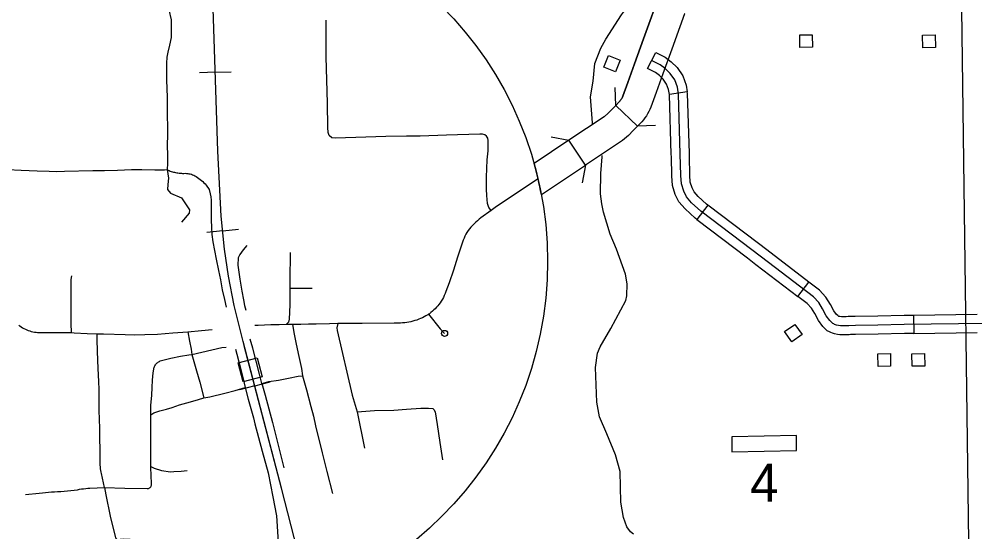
# Model space of a CAD drawing. Extents: x -19 to 366, y -4 to 359.
# Drawn here: x 158.742 to 160.247, y 176.172 to 176.98 of the extents above; entities that cross this region are included whole.
import ezdxf

# ---------------------------------------------------------------- set-up
doc = ezdxf.new("R2010")
doc.units = 0
for name, color, linetype in [('21', 7, 'Continuous'), ('60', 7, 'Continuous'), ('Level 19', 7, 'Continuous'), ('R_Axis Annot', 7, 'Continuous'), ('R_Contour Annot', 7, 'Continuous'), ('R_ROW', 7, 'Continuous'), ('R_ROW Annot', 7, 'Continuous'), ('R_Temp Easement', 7, 'Continuous'), ('R_Vert Alg', 7, 'Continuous'), ('R_Water Annot', 7, 'Continuous'), ('Sheet Fence', 7, 'Continuous')]:
    doc.layers.add(name, color=color, linetype=linetype)

msp = doc.modelspace()

# ---------------------------------------------------------------- linework, layer by layer
at = {"layer": '21'}
for points in [[(159.9711, 176.9355), (159.9708, 176.9552), (159.9906, 176.9555), (159.9909, 176.9358)], [(160.1646, 176.9349), (160.1642, 176.9546), (160.184, 176.955), (160.1844, 176.9352)], [(159.6698, 176.9228), (159.6881, 176.9152), (159.6805, 176.8969), (159.6623, 176.9045)], [(159.9746, 176.483), (159.9585, 176.4716), (159.9471, 176.4877), (159.9632, 176.4991)], [(160.0942, 176.4329), (160.0938, 176.4527), (160.1136, 176.453), (160.1139, 176.4333)], [(160.1479, 176.4331), (160.1476, 176.4528), (160.1673, 176.4532), (160.1677, 176.4335)]]:
    msp.add_lwpolyline(points, close=True, dxfattribs=at)
at = {"layer": '60'}
for p, q in [((159.9655, 176.3239), (159.8637, 176.322)), ((159.8637, 176.322), (159.8641, 176.2983)), ((159.9659, 176.3002), (159.9655, 176.3239)), ((159.8641, 176.2983), (159.9659, 176.3002))]:
    msp.add_line(p, q, dxfattribs=at)
at = {"layer": 'Level 19'}
msp.add_circle((159.0059, 176.5984), 0.568, dxfattribs=at)
at = {"layer": 'R_Axis Annot'}
msp.add_lwpolyline([(160.2255, 176.9964), (160.2386, 175.9964)], dxfattribs=at)
at = {"layer": 'R_Contour Annot'}
for p, q in [((159.6685, 176.8312), (159.6694, 176.8321)), ((159.7155, 176.8115), (159.6811, 176.844)), ((159.6336, 176.7497), (159.6073, 176.7891)), ((159.702, 176.7978), (159.7011, 176.7969)), ((159.485, 176.6787), (159.4849, 176.6786)), ((159.3865, 176.5153), (159.3858, 176.5148)), ((159.2437, 176.5005), (159.2303, 176.5002))]:
    msp.add_line(p, q, dxfattribs=at)
for points in [[(159.7461, 177.0075), (159.7452, 177.0055), (159.7374, 176.9838), (159.7247, 176.9489), (159.7105, 176.9095), (159.7002, 176.8802), (159.6922, 176.8584), (159.6916, 176.857), (159.691, 176.8558), (159.6905, 176.8547), (159.6898, 176.8537), (159.689, 176.8526), (159.6883, 176.8516), (159.6875, 176.8507), (159.6859, 176.8492), (159.6811, 176.844)], [(159.6811, 176.844), (159.6859, 176.8492), (159.6875, 176.8507), (159.6883, 176.8516), (159.689, 176.8526), (159.6898, 176.8537), (159.6905, 176.8547), (159.691, 176.8558), (159.6916, 176.857), (159.6922, 176.8584), (159.7002, 176.8802), (159.7105, 176.9095), (159.7247, 176.9489), (159.7374, 176.9838), (159.7452, 177.0055), (159.7461, 177.0075)], [(159.7897, 176.989), (159.7893, 176.9882), (159.7819, 176.9677), (159.7692, 176.9328), (159.7551, 176.8936), (159.7447, 176.8642), (159.7363, 176.8411), (159.7349, 176.8377), (159.7332, 176.8343), (159.7313, 176.8308), (159.7293, 176.8275), (159.7271, 176.8244), (159.7247, 176.8213), (159.7221, 176.8184), (159.72, 176.8163), (159.7155, 176.8115)], [(159.7897, 176.989), (159.7893, 176.9882), (159.7819, 176.9677), (159.7692, 176.9328), (159.7551, 176.8936), (159.7447, 176.8642), (159.7363, 176.8411), (159.7349, 176.8377), (159.7332, 176.8343), (159.7313, 176.8308), (159.7293, 176.8275), (159.7271, 176.8244), (159.7247, 176.8213), (159.7221, 176.8184), (159.72, 176.8163), (159.7155, 176.8115)], [(159.6694, 176.8321), (159.6629, 176.8262), (159.6073, 176.7891)], [(159.6811, 176.844), (159.6778, 176.8405), (159.674, 176.8368), (159.6685, 176.8312)], [(159.7155, 176.8115), (159.7117, 176.8075), (159.7075, 176.8033), (159.702, 176.7978)], [(159.6073, 176.7891), (159.5526, 176.7527)], [(159.7011, 176.7969), (159.692, 176.7887), (159.6336, 176.7497)], [(159.5641, 176.7035), (159.6336, 176.7497)], [(159.5589, 176.7284), (159.4933, 176.6847), (159.485, 176.6787)], [(159.4849, 176.6786), (159.4687, 176.6669), (159.4659, 176.6647), (159.4632, 176.6624), (159.4606, 176.6601), (159.458, 176.6576), (159.4556, 176.6551), (159.4532, 176.6524), (159.4509, 176.6497), (159.4488, 176.647), (159.4469, 176.644), (159.4453, 176.6411), (159.4437, 176.638), (159.4422, 176.635), (159.4409, 176.6318), (159.4397, 176.6286), (159.4386, 176.6254), (159.4376, 176.6221), (159.432, 176.6051), (159.4256, 176.5843), (159.419, 176.5647), (159.4138, 176.5507), (159.4126, 176.5476), (159.4112, 176.5446), (159.4097, 176.5416), (159.4081, 176.5387), (159.4064, 176.5359), (159.4046, 176.5331), (159.4028, 176.5307), (159.4009, 176.5283), (159.3989, 176.526), (159.3968, 176.5238), (159.3946, 176.5218), (159.3924, 176.5197), (159.3901, 176.5178), (159.3877, 176.516), (159.3865, 176.5153)], [(159.2303, 176.5002), (159.2093, 176.4997), (159.1973, 176.4995), (159.1851, 176.4991), (159.1721, 176.4989), (159.1623, 176.4988)], [(159.3858, 176.5148), (159.385, 176.5143), (159.3823, 176.5126), (159.3795, 176.5111), (159.3767, 176.5097), (159.3738, 176.5083), (159.3709, 176.5071), (159.3679, 176.506), (159.3649, 176.505), (159.3618, 176.5041), (159.3587, 176.5033), (159.3555, 176.5027), (159.3522, 176.5022), (159.3489, 176.5017), (159.3456, 176.5014), (159.3423, 176.5012), (159.339, 176.5011), (159.3357, 176.5011), (159.3324, 176.5012), (159.2821, 176.5007), (159.2437, 176.5005)], [(159.1623, 176.4988), (159.151, 176.4986), (159.1378, 176.4983), (159.118, 176.4976), (159.1127, 176.4972)], [(159.0822, 176.4603), (159.0843, 176.4522), (159.0916, 176.424), (159.0943, 176.4133), (159.0976, 176.3997)], [(159.0976, 176.3997), (159.1026, 176.3811), (159.1105, 176.3518), (159.1131, 176.3424), (159.1244, 176.2996), (159.1336, 176.2654), (159.1414, 176.2277), (159.1468, 176.1975), (159.1496, 176.156), (159.1533, 176.1035), (159.1566, 176.0686), (159.1593, 176.0515)]]:
    msp.add_lwpolyline(points, dxfattribs=at)
msp.add_arc((159.0059, 176.5984), 0.568, 10.6631, 15.7628, dxfattribs=at)
at = {"layer": 'R_ROW'}
for p, q in [((159.7311, 176.9024), (159.7442, 176.9276)), ((159.7937, 176.8655), (159.7656, 176.8612)), ((159.8261, 176.6869), (159.8089, 176.6643)), ((159.9681, 176.5432), (159.9853, 176.5658)), ((159.1679, 176.556), (159.2029, 176.556)), ((160.15, 176.5133), (160.1504, 176.4849))]:
    msp.add_line(p, q, dxfattribs=at)
for points in [[(159.485, 176.6787), (159.4814, 176.6835), (159.4794, 176.6895), (159.4781, 176.7019), (159.4774, 176.7123), (159.4775, 176.7308), (159.4788, 176.7585), (159.48, 176.7723), (159.4804, 176.7842), (159.4804, 176.7887), (159.4798, 176.7923), (159.4775, 176.7956), (159.4749, 176.7979), (159.4713, 176.7987), (159.4673, 176.799), (159.4147, 176.797), (159.3731, 176.7958), (159.3518, 176.7957), (159.319, 176.7953), (159.2874, 176.794), (159.2396, 176.7925), (159.2339, 176.7932), (159.23, 176.7969), (159.2284, 176.8013), (159.2278, 176.8095), (159.2272, 176.8476), (159.2253, 176.9204), (159.2249, 176.9782)], [(159.7442, 176.9276), (159.7588, 176.9199), (159.7682, 176.9129), (159.7777, 176.9037), (159.7867, 176.8906), (159.7921, 176.8762), (159.7937, 176.8655)], [(160.0229, 176.5006), (160.0206, 176.5028), (160.018, 176.5054), (160.0125, 176.5126), (160.0069, 176.5234), (160.0007, 176.5335), (159.9923, 176.5426), (159.9104, 176.605), (159.8151, 176.6774), (159.8005, 176.6908), (159.7926, 176.7), (159.7881, 176.7091), (159.7845, 176.7205), (159.7835, 176.7336), (159.7828, 176.7679), (159.7799, 176.8619), (159.7783, 176.8726), (159.774, 176.8841), (159.7669, 176.8945), (159.759, 176.902), (159.7512, 176.9079), (159.7376, 176.915)], [(159.7656, 176.8612), (159.7644, 176.8691), (159.7613, 176.8775), (159.756, 176.8853), (159.7498, 176.8912), (159.7436, 176.8958), (159.7311, 176.9024)], [(159.7687, 176.7631), (159.7686, 176.7675), (159.7657, 176.8606), (159.7656, 176.8612)], [(159.7971, 176.7637), (159.797, 176.7682), (159.7941, 176.8632), (159.7937, 176.8655)], [(159.8089, 176.6643), (159.806, 176.6665), (159.7902, 176.6809), (159.7807, 176.6921), (159.7748, 176.7038), (159.7704, 176.7178), (159.7693, 176.7329), (159.7687, 176.7631)], [(159.8261, 176.6869), (159.8242, 176.6884), (159.8107, 176.7007), (159.8045, 176.7079), (159.8013, 176.7144), (159.7985, 176.7232), (159.7977, 176.7343), (159.7971, 176.7637)], [(158.7236, 176.7429), (158.7451, 176.7421), (158.7703, 176.741), (158.7889, 176.7407), (158.8011, 176.7402), (158.8132, 176.7404), (158.8578, 176.7415), (158.8759, 176.7417), (158.8968, 176.7423), (158.9187, 176.7429), (158.935, 176.7432), (158.9555, 176.7424), (158.9708, 176.7428), (158.9747, 176.7429)], [(158.9747, 176.7429), (158.9764, 176.7421), (158.9779, 176.7414), (158.9797, 176.7407), (158.9813, 176.7402), (158.983, 176.7396), (158.9847, 176.7391), (158.9863, 176.7387), (158.9881, 176.7383), (158.9899, 176.7379), (158.9918, 176.7376), (158.9936, 176.7374), (158.9957, 176.7372), (158.9976, 176.7371), (158.9992, 176.737), (159.0009, 176.737), (159.0031, 176.7371), (159.0051, 176.737), (159.0071, 176.7368), (159.0091, 176.7365), (159.0111, 176.7361), (159.013, 176.7355), (159.0149, 176.7348), (159.0167, 176.734), (159.0185, 176.7331), (159.0203, 176.732), (159.0225, 176.7306), (159.0247, 176.7291), (159.0268, 176.7275), (159.0288, 176.7258), (159.0308, 176.724), (159.0327, 176.7222), (159.0346, 176.7203), (159.0363, 176.7183), (159.0408, 176.7115), (159.0426, 176.7046), (159.0435, 176.7003), (159.044, 176.6947), (159.0442, 176.6897), (159.0442, 176.6818), (159.0441, 176.6708), (159.0442, 176.6632), (159.0445, 176.6524), (159.0453, 176.6405), (159.0469, 176.6294), (159.0519, 176.6019), (159.0558, 176.5839), (159.0587, 176.5692), (159.0615, 176.5537), (159.0652, 176.5384), (159.0679, 176.5261)], [(159.9057, 176.6264), (159.8261, 176.6869)], [(159.8089, 176.6643), (159.8885, 176.6038)], [(159.1003, 176.6234), (159.0944, 176.6168), (159.0891, 176.6094), (159.0867, 176.6038), (159.0863, 176.5922), (159.0894, 176.5705), (159.0924, 176.5515), (159.095, 176.5378), (159.0968, 176.5288), (159.0985, 176.5213)], [(159.9853, 176.5658), (159.919, 176.6163), (159.9057, 176.6264)], [(159.1685, 176.6124), (159.1679, 176.5685), (159.1679, 176.5644)], [(159.8885, 176.6038), (159.9018, 176.5937), (159.9681, 176.5432)], [(159.1679, 176.5644), (159.1679, 176.556)], [(160.0495, 176.5114), (160.0471, 176.5113), (160.0442, 176.5111), (160.0418, 176.511), (160.0391, 176.5111), (160.0378, 176.5111), (160.0365, 176.5112), (160.0338, 176.5115), (160.0323, 176.5117), (160.0317, 176.512), (160.0315, 176.5121), (160.0307, 176.5129), (160.0287, 176.5148), (160.0245, 176.5203), (160.0193, 176.5304), (160.0121, 176.5421), (160.0018, 176.5532), (159.9853, 176.5658)], [(159.1679, 176.556), (159.1678, 176.5297), (159.1669, 176.5074), (159.1659, 176.5024), (159.1623, 176.4988)], [(160.0509, 176.483), (160.0487, 176.4829), (160.0455, 176.4827), (160.0419, 176.4826), (160.0382, 176.4827), (160.0361, 176.4828), (160.034, 176.4829), (160.0303, 176.4833), (160.0254, 176.484), (160.0222, 176.4852), (160.0199, 176.4861), (160.0176, 176.4872), (160.0142, 176.4892), (160.0106, 176.4928), (160.0074, 176.496), (160.0005, 176.505), (159.9946, 176.5164), (159.9894, 176.5249), (159.9827, 176.5321), (159.9681, 176.5432)], [(159.2437, 176.5005), (159.2421, 176.4939), (159.2425, 176.4894), (159.2663, 176.3875), (159.2742, 176.3615)], [(159.3861, 176.515), (159.4049, 176.492), (159.4116, 176.485)], [(160.2631, 176.5007), (160.1354, 176.4989), (160.0939, 176.498), (160.0584, 176.4976), (160.0479, 176.4971), (160.0449, 176.4969), (160.0419, 176.4968), (160.0387, 176.4969), (160.037, 176.4969), (160.0352, 176.4971), (160.0321, 176.4974), (160.0289, 176.4979), (160.0273, 176.4984), (160.0258, 176.4991), (160.0243, 176.4998), (160.0229, 176.5006)], [(160.15, 176.5133), (160.1352, 176.5131), (160.0937, 176.5122), (160.0579, 176.5118), (160.0495, 176.5114)], [(160.25, 176.5147), (160.15, 176.5133)], [(158.7414, 176.4981), (158.7429, 176.4966), (158.7449, 176.4952), (158.7471, 176.4938), (158.7493, 176.4926), (158.7515, 176.4915), (158.7538, 176.4905), (158.7561, 176.4896), (158.7585, 176.4888), (158.7609, 176.4881), (158.7634, 176.4876), (158.7659, 176.4871), (158.7683, 176.4868), (158.7708, 176.4866), (158.7793, 176.4864), (158.7938, 176.4865), (158.8094, 176.4862), (158.8236, 176.4861)], [(158.8236, 176.4861), (158.8286, 176.486), (158.849, 176.4848), (158.8644, 176.4843)], [(158.8644, 176.4843), (158.8745, 176.4841), (158.9086, 176.4832), (158.9239, 176.4829), (158.9397, 176.4833), (158.9596, 176.4839), (158.9838, 176.486), (159.0072, 176.4873)], [(159.0072, 176.4873), (159.0288, 176.4897), (159.0456, 176.4912)], [(159.0072, 176.4873), (159.01, 176.4728), (159.0124, 176.4601), (159.0136, 176.4517)], [(159.1721, 176.4989), (159.1746, 176.4839), (159.178, 176.4679), (159.1823, 176.4487), (159.1861, 176.4296), (159.1879, 176.4183)], [(160.1504, 176.4849), (160.2504, 176.4863)], [(158.8761, 176.2424), (158.8712, 176.264), (158.8708, 176.2664), (158.8703, 176.2691), (158.8699, 176.2718), (158.8696, 176.2746), (158.8694, 176.2774), (158.8694, 176.2803), (158.8694, 176.2823), (158.8694, 176.2844), (158.8689, 176.3374), (158.8683, 176.3476), (158.8678, 176.3655), (158.8675, 176.3759), (158.8677, 176.3872), (158.8675, 176.3963), (158.867, 176.4093), (158.8664, 176.4294), (158.8652, 176.4566), (158.8648, 176.4758), (158.8644, 176.4843)], [(159.124, 176.4062), (159.1202, 176.4205), (159.1096, 176.4615), (159.1057, 176.4757)], [(160.1504, 176.4849), (160.1357, 176.4847), (160.0942, 176.4838), (160.0588, 176.4834), (160.0509, 176.483)], [(159.0136, 176.4517), (159.0607, 176.4627), (159.0677, 176.4634)], [(158.9492, 176.3567), (158.949, 176.3632), (158.9493, 176.3714), (158.9504, 176.3875), (158.9512, 176.3998), (158.9518, 176.4112), (158.9528, 176.4227), (158.9536, 176.4286), (158.9539, 176.43), (158.9543, 176.4313), (158.9548, 176.4327), (158.9555, 176.4339), (158.9562, 176.4352), (158.9571, 176.4363), (158.958, 176.4374), (158.959, 176.4384), (158.9601, 176.4393), (158.9613, 176.4401), (158.9625, 176.4408), (158.9638, 176.4415), (158.9806, 176.4458), (158.9958, 176.4488), (159.0089, 176.451), (159.0136, 176.4517)], [(159.0136, 176.4517), (159.0211, 176.426), (159.026, 176.408), (159.0323, 176.3832)], [(159.124, 176.4062), (159.1351, 176.4093), (159.15, 176.411), (159.1659, 176.4146), (159.181, 176.4173), (159.1879, 176.4183)], [(159.1879, 176.4183), (159.1944, 176.3962), (159.201, 176.3697), (159.2051, 176.3543), (159.2086, 176.3392), (159.219, 176.2967), (159.2263, 176.2674), (159.2351, 176.2326)], [(159.0323, 176.3832), (159.0418, 176.3848), (159.0655, 176.3907), (159.0817, 176.3949), (159.0976, 176.3997)], [(159.124, 176.4062), (159.129, 176.3876), (159.1405, 176.3446), (159.1587, 176.2732)], [(158.9492, 176.3567), (158.9538, 176.3599), (158.963, 176.3628), (158.9735, 176.3657), (158.9827, 176.3683), (158.9941, 176.3722), (159.0114, 176.3771), (159.0241, 176.3806), (159.0323, 176.3832)], [(159.2742, 176.3615), (159.3015, 176.3634), (159.3319, 176.3642), (159.3516, 176.3656), (159.3743, 176.3673), (159.3861, 176.3671), (159.3929, 176.3666), (159.3949, 176.365), (159.3967, 176.3613), (159.4002, 176.3415), (159.4041, 176.3131), (159.4085, 176.286)], [(158.9492, 176.2755), (158.949, 176.2984), (158.949, 176.3265), (158.9489, 176.3399), (158.949, 176.3412), (158.9491, 176.3501), (158.9492, 176.3567)], [(159.2742, 176.3615), (159.2742, 176.3612), (159.2853, 176.3039)], [(158.8761, 176.2424), (158.908, 176.2412), (158.9434, 176.2404), (158.9441, 176.2405), (158.9449, 176.2406), (158.9455, 176.2408), (158.9462, 176.2411), (158.947, 176.2415), (158.9478, 176.2421), (158.9484, 176.2427), (158.949, 176.2434), (158.9494, 176.2441), (158.9498, 176.245), (158.95, 176.2458), (158.9502, 176.2467), (158.9502, 176.2477), (158.9502, 176.2481), (158.9501, 176.2487), (158.9493, 176.2735), (158.9492, 176.2755)], [(158.9492, 176.2755), (158.9542, 176.2728), (158.9661, 176.2691), (158.9803, 176.267), (158.9855, 176.2676), (158.9968, 176.268), (159.0061, 176.2692)], [(158.7516, 176.2313), (158.7735, 176.2332), (158.7783, 176.2339), (158.7831, 176.2345), (158.7878, 176.235), (158.7926, 176.2354), (158.7974, 176.2356), (158.8022, 176.2357), (158.8075, 176.2359), (158.8127, 176.2363), (158.8179, 176.2367), (158.8231, 176.2373), (158.8283, 176.2379), (158.8335, 176.2387), (158.8367, 176.2393), (158.84, 176.2399), (158.8433, 176.2403), (158.8466, 176.2407), (158.8499, 176.241), (158.8532, 176.2412), (158.8761, 176.2424)], [(158.8761, 176.2424), (158.8784, 176.2306), (158.8853, 176.1972), (158.8933, 176.163), (158.8961, 176.1603), (158.9056, 176.1611), (158.9167, 176.161)]]:
    msp.add_lwpolyline(points, dxfattribs=at)
msp.add_circle((159.4116, 176.485), 0.00473, dxfattribs=at)
at = {"layer": 'R_ROW Annot'}
for points in [[(158.9773, 176.9947), (158.9809, 176.979), (158.9813, 176.9625), (158.981, 176.9508), (158.9784, 176.939), (158.9757, 176.9282), (158.9742, 176.9202), (158.9736, 176.9105), (158.9738, 176.8976), (158.9739, 176.8842), (158.9746, 176.8564), (158.9746, 176.8436), (158.9747, 176.8335), (158.9751, 176.8052), (158.9752, 176.7953), (158.9749, 176.7842), (158.9755, 176.7625), (158.9754, 176.7524), (158.9747, 176.7429)], [(158.9747, 176.7429), (158.977, 176.7297), (158.9756, 176.7197), (158.9751, 176.7115), (158.9799, 176.706), (158.9972, 176.6987), (159.0027, 176.6906), (159.0102, 176.6798), (159.0093, 176.6745), (158.9976, 176.6602)], [(158.8243, 176.5757), (158.823, 176.5698), (158.8233, 176.5517), (158.8229, 176.5262), (158.8229, 176.5007), (158.8236, 176.4861)]]:
    msp.add_lwpolyline(points, dxfattribs=at)
at = {"layer": 'R_Temp Easement'}
for points in [[(159.6482, 176.91), (159.6578, 176.9345), (159.6654, 176.9485), (159.6903, 176.9865), (159.7109, 177.0145), (159.7214, 177.0396), (159.7239, 177.0503), (159.7261, 177.0882), (159.728, 177.1242), (159.7295, 177.1317), (159.733, 177.1412), (159.7393, 177.1513), (159.7538, 177.1644), (159.7757, 177.1818), (159.7811, 177.1885), (159.7885, 177.204), (159.7917, 177.2135), (159.7936, 177.2266), (159.7931, 177.2366), (159.7892, 177.2464), (159.7828, 177.2538), (159.7692, 177.2638), (159.7339, 177.2847), (159.6921, 177.289)], [(159.6447, 176.8153), (159.6446, 176.8165), (159.6415, 176.8576), (159.6457, 176.8825), (159.6482, 176.91)], [(159.7092, 176.1688), (159.7044, 176.1725), (159.6986, 176.18), (159.6934, 176.1947), (159.6894, 176.2189), (159.6882, 176.2675), (159.6809, 176.2937), (159.6673, 176.3265), (159.6556, 176.3534), (159.6511, 176.3767), (159.6492, 176.4311), (159.6526, 176.4537), (159.6566, 176.4637), (159.6735, 176.4925), (159.697, 176.5369), (159.6988, 176.5441), (159.699, 176.5631), (159.6963, 176.5784), (159.6822, 176.6176), (159.6721, 176.6412), (159.6619, 176.6761), (159.659, 176.6891), (159.6572, 176.7047), (159.6578, 176.7369), (159.6598, 176.763), (159.6598, 176.7654)]]:
    msp.add_lwpolyline(points, dxfattribs=at)
at = {"layer": 'R_Vert Alg'}
for points in [[(159.6811, 176.844), (159.6803, 176.8724)], [(159.7439, 176.8123), (159.7155, 176.8115)], [(159.5794, 176.7947), (159.6073, 176.7891)], [(159.6336, 176.7497), (159.628, 176.7219)]]:
    msp.add_lwpolyline(points, dxfattribs=at)
at = {"layer": 'R_Water Annot'}
for p, q in [((159.0507, 176.8963), (159.0257, 176.8954)), ((159.0507, 176.8963), (159.0756, 176.8971)), ((159.0623, 176.6466), (159.0374, 176.6441)), ((159.0623, 176.6466), (159.0871, 176.6491)), ((159.1127, 176.4021), (159.0885, 176.3958)), ((159.1127, 176.4021), (159.1369, 176.4084))]:
    msp.add_line(p, q, dxfattribs=at)
for points in [[(159.0801, 176.5291), (159.0713, 176.5749), (159.0651, 176.6176), (159.06, 176.6696), (159.0548, 176.7721), (159.0446, 177.0774), (159.0363, 177.3128), (159.0363, 177.3596), (159.0389, 177.4034), (159.0466, 177.4734), (159.0543, 177.5285), (159.0677, 177.5903), (159.0837, 177.6583), (159.1526, 177.9528), (159.2221, 178.2473), (159.2345, 178.3035), (159.2442, 178.3596), (159.2499, 178.4147), (159.2545, 178.4646), (159.2566, 178.5285), (159.2556, 178.5944), (159.2483, 178.6706)], [(159.2303, 175.9467), (159.1547, 176.2412), (159.0945, 176.4719), (159.0801, 176.5291), (159.0713, 176.5749), (159.0651, 176.6176), (159.06, 176.6696), (159.0548, 176.7721), (159.0446, 177.0774), (159.0363, 177.3128), (159.0363, 177.3596), (159.0389, 177.4034), (159.0466, 177.4734), (159.0543, 177.5285), (159.0677, 177.5903), (159.0837, 177.6583), (159.1526, 177.9528)], [(159.7322, 173.9801), (159.6801, 174.1815), (159.6029, 174.4802), (159.5293, 174.7686), (159.4557, 175.0621), (159.3791, 175.3597), (159.3075, 175.646), (159.2303, 175.9467), (159.1547, 176.2412), (159.0962, 176.4653)]]:
    msp.add_lwpolyline(points, dxfattribs=at)
msp.add_lwpolyline([(159.0868, 176.4384), (159.1167, 176.4462), (159.1245, 176.4163), (159.0946, 176.4085)], close=True, dxfattribs=at)
at = {"layer": 'Sheet Fence'}
for points in [[(168.7902, 2.2442), (168.5607, 10.8615), (168.3304, 19.479), (168.0993, 28.0965), (167.8673, 36.7142), (167.6346, 45.3321), (167.4011, 53.95), (167.1668, 62.5681), (166.9316, 71.1863), (166.6957, 79.8047), (166.459, 88.4232), (166.2215, 97.0418), (165.9832, 105.6605), (165.7441, 114.2794), (165.5043, 122.8984), (165.2636, 131.5176), (165.0221, 140.1368), (164.7799, 148.7563), (164.5369, 157.3758), (164.2931, 165.9955), (164.0485, 174.6153), (163.8031, 183.2352), (163.5569, 191.8553), (163.31, 200.4755), (163.0623, 209.0959), (162.8138, 217.7164), (162.5645, 226.337), (162.3145, 234.9577), (162.0637, 243.5786), (161.8121, 252.1997), (161.5597, 260.8208), (161.3066, 269.4421), (161.0527, 278.0636), (160.798, 286.6851), (160.5426, 295.3068), (160.2864, 303.9287), (160.0294, 312.5507), (159.7717, 321.1728), (159.5132, 329.7951), (159.2539, 338.4175), (158.9939, 347.04)], [(161.4532, 2.0533), (161.2336, 10.6702), (161.0133, 19.2873), (160.7922, 27.9044), (160.5704, 36.5217), (160.3478, 45.1392), (160.1245, 53.7568), (159.9003, 62.3745), (159.6754, 70.9923), (159.4498, 79.6103), (159.2234, 88.2284), (158.9962, 96.8466), (158.7683, 105.465), (158.5396, 114.0835), (158.3102, 122.7022), (158.08, 131.321), (157.849, 139.9399), (157.6173, 148.559), (157.3849, 157.1782), (157.1517, 165.7975), (156.9177, 174.417), (156.683, 183.0366), (156.511, 189.3363)], [(0, 172.2839), (7.1335, 172.2883), (14.267, 172.3015), (21.4005, 172.3236), (28.5339, 172.3544), (35.6673, 172.3941), (42.8006, 172.4426), (49.9339, 172.4999), (57.0671, 172.566), (64.2002, 172.6409), (71.3332, 172.7246), (78.4661, 172.8172), (85.5989, 172.9186), (92.7315, 173.0287), (99.8641, 173.1477), (106.9964, 173.2755), (114.1286, 173.4122), (121.2606, 173.5576), (128.3925, 173.7119), (135.5241, 173.8749), (142.6555, 174.0468), (149.7867, 174.2275), (156.9177, 174.417), (164.0485, 174.6153), (171.179, 174.8224), (178.3092, 175.0383), (185.4392, 175.2631), (192.5688, 175.4966), (199.6982, 175.739), (206.8273, 175.9902), (213.9561, 176.2502), (221.0845, 176.5189), (228.2126, 176.7965), (235.3404, 177.083), (242.4677, 177.3782), (249.5948, 177.6822), (256.7214, 177.995), (263.8476, 178.3167), (270.9735, 178.6471), (278.0989, 178.9863), (285.2239, 179.3344), (292.3485, 179.6912), (299.4726, 180.0569), (306.5963, 180.4314), (313.7195, 180.8146), (320.8422, 181.2067), (327.9644, 181.6076), (335.0862, 182.0172), (342.2074, 182.4357)]]:
    msp.add_spline(points, degree=3, dxfattribs=at)

# ---------------------------------------------------------------- texts
at = {"layer": '60'}
msp.add_text('4', height=0.06, dxfattribs=at).set_placement((159.8927, 176.2197))

doc.saveas('drawing.dxf')
